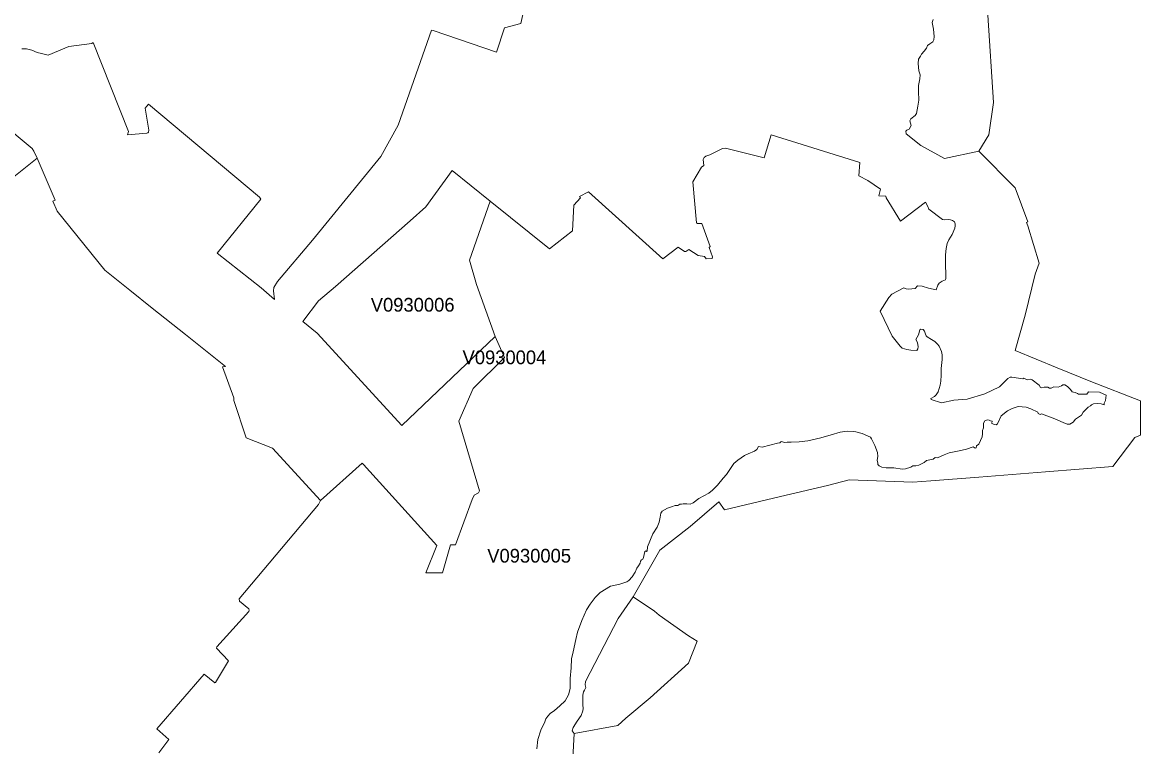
# Model space of a CAD drawing. Extents: x 369010 to 735936, y 6377141 to 6616555.
# Drawn here: x 564368 to 572510, y 6490911 to 6496186 of the extents above; entities that cross this region are included whole.
import ezdxf
from ezdxf.enums import TextEntityAlignment as Align

# ---------------------------------------------------------------- set-up
doc = ezdxf.new("R2010")
doc.units = 0
doc.header["$LTSCALE"] = 40
doc.layers.add('3', color=7, linetype='Continuous', lineweight=13)
doc.layers.add('4', color=7, linetype='Continuous')

msp = doc.modelspace()

# ---------------------------------------------------------------- linework, layer by layer
at = {"layer": '3'}
for points in [[(564362.85, 6495993.22), (564399.09, 6495992.55), (564436.33, 6495984.44), (564475.89, 6495966.9), (564507.67, 6495958.46), (564555, 6495948.03), (564706.27, 6496010.76), (564874.26, 6496032.44), (564884.52, 6496039.06), (565140.88, 6495390.45), (565132.44, 6495367.61), (565274.61, 6495379.36), (565280.4, 6495380.68), (565287.02, 6495385.82), (565288.35, 6495400.21), (565262.53, 6495562.08), (565285.2, 6495589.22), (566094.02, 6494913.3), (566104.45, 6494897.58), (565786.85, 6494506.16), (566107.76, 6494253.44), (566204.58, 6494168.7), (566196.8, 6494230.93), (566198.62, 6494254.76), (566226.26, 6494299.61), (566480.8, 6494599.34), (566978.64, 6495210.38), (567104.59, 6495436.96), (567347.71, 6496129.42), (567358.8, 6496126.94), (567820.56, 6495970.04), (567877.82, 6496145.64), (567996.32, 6496177.26), (568010.89, 6496243.13)], [(568010.89, 6496243.13), (567996.32, 6496177.26), (567877.82, 6496145.64), (567820.56, 6495970.04), (567358.8, 6496126.94), (567347.71, 6496129.42), (567104.59, 6495436.96), (566978.64, 6495210.38), (566480.8, 6494599.34), (566226.26, 6494299.61), (566198.62, 6494254.76), (566196.8, 6494230.93), (566204.58, 6494168.7), (566107.76, 6494253.44), (565786.85, 6494506.16), (566104.45, 6494897.58), (566094.02, 6494913.3), (565285.2, 6495589.22), (565262.53, 6495562.08), (565288.35, 6495400.21), (565287.02, 6495385.82), (565280.4, 6495380.68), (565274.61, 6495379.36), (565132.44, 6495367.61), (565140.88, 6495390.45), (564884.52, 6496039.06), (564874.26, 6496032.44), (564706.27, 6496010.76)], [(571397.93, 6496239.15), (571440.13, 6495601.47), (571406.04, 6495366.12), (571332.55, 6495247.45), (571595.7, 6494982.15), (571688.22, 6494732.74), (571680.28, 6494729.1), (571689.05, 6494704.27), (571770.64, 6494431.68), (571742.67, 6494351.75), (571670.18, 6494053.51), (571597.36, 6493795.82), (571903.38, 6493670.04), (572147.66, 6493570.07), (572510.28, 6493429.23), (572510.45, 6493179.48), (572467.25, 6493162.43), (572308.37, 6492952.24), (571818.47, 6492913.68), (571331.73, 6492874.29), (570982.02, 6492846.16), (570852.43, 6492838.21), (570389.18, 6492853.44), (570230.13, 6492813.55), (569888.37, 6492733.94), (569481.39, 6492635.97), (569438.36, 6492694.55), (569230.98, 6492514.65), (569010.7, 6492343.36), (568814.24, 6492002.91), (568971.31, 6491896.83), (569005.57, 6491867.7), (569217.25, 6491718.91), (569281.3, 6491679.02), (569217.41, 6491518.81), (568940.19, 6491266.92), (568761.12, 6491117.96), (568704.18, 6491066), (568385.92, 6491007.9), (568363.74, 6490600.93)], [(568363.74, 6490600.93), (568385.92, 6491007.9), (568385.92, 6491007.9), (568371.36, 6491025.28), (568379.13, 6491051.43), (568407.27, 6491095.95), (568436.56, 6491137.82), (568448.98, 6491171.09), (568450.96, 6491188.14), (568448.98, 6491216.94), (568448.32, 6491285.45), (568453.61, 6491309.62), (568462.05, 6491321.37), (568471.32, 6491341.73), (568466.69, 6491361.92), (568468.67, 6491384.76), (568706.83, 6491843.7), (568814.91, 6492002.58), (568814.24, 6492002.91), (569010.7, 6492343.36), (569230.98, 6492514.65), (569438.36, 6492694.55), (569481.39, 6492635.97), (569888.37, 6492733.94), (570230.13, 6492813.55), (570389.18, 6492853.44), (570852.43, 6492838.21), (570982.02, 6492846.16), (571331.73, 6492874.29), (571818.47, 6492913.68), (572308.37, 6492952.24), (572467.25, 6493162.43), (572510.45, 6493179.48), (572510.28, 6493429.23), (572147.66, 6493570.07), (571903.38, 6493670.04), (571597.36, 6493795.82), (571670.18, 6494053.51), (571742.67, 6494351.75), (571770.64, 6494431.68), (571689.05, 6494704.27), (571680.28, 6494729.1), (571688.22, 6494732.74), (571595.7, 6494982.15), (571332.55, 6495247.45), (571083.14, 6495193.67), (570910.85, 6495288.33), (570802.78, 6495373.9), (570800.79, 6495394.42), (570809.23, 6495400.88), (570825.61, 6495408.16), (570838.86, 6495435.14), (570829.59, 6495468.73), (570836.21, 6495483.3), (570867.82, 6495506.96), (570878.25, 6495522.69), (570887.51, 6495576.81), (570894.46, 6495620.33), (570891.82, 6495683.56), (570893.8, 6495726.42), (570902.24, 6495774.58), (570904.23, 6495804.21), (570896.62, 6495834.17), (570890.66, 6495885.47), (570893.31, 6495917.08), (570908.37, 6495938.76), (570914.32, 6495955.31), (570934.19, 6495975.67), (570950.57, 6495997.52), (570959.18, 6496017.21), (570974.9, 6496030.45), (570996.58, 6496043.53), (571005.02, 6496057.93), (571007.01, 6496083.58), (571003.04, 6496137.04), (570991.95, 6496185.7), (570999.89, 6496206.22)], [(570999.89, 6496206.22), (570991.95, 6496185.7), (571003.04, 6496137.04), (571007.01, 6496083.58), (571005.02, 6496057.93), (570996.58, 6496043.53), (570974.9, 6496030.45), (570959.18, 6496017.21), (570950.57, 6495997.52), (570934.19, 6495975.67), (570914.32, 6495955.31), (570908.37, 6495938.76), (570893.31, 6495917.08), (570890.66, 6495885.47), (570896.62, 6495834.17), (570904.23, 6495804.21), (570902.24, 6495774.58), (570893.8, 6495726.42), (570891.82, 6495683.56), (570894.46, 6495620.33), (570887.51, 6495576.81), (570878.25, 6495522.69), (570867.82, 6495506.96), (570836.21, 6495483.3), (570829.59, 6495468.73), (570838.86, 6495435.14), (570825.61, 6495408.16), (570809.23, 6495400.88), (570800.79, 6495394.42), (570802.78, 6495373.9), (570910.85, 6495288.33), (571083.14, 6495193.67), (571332.55, 6495247.45), (571406.04, 6495366.12), (571440.13, 6495601.47), (571397.93, 6496239.15)], [(564706.27, 6496010.76), (564555, 6495948.03), (564507.67, 6495958.46), (564475.89, 6495966.9), (564436.33, 6495984.44), (564399.09, 6495992.55), (564362.85, 6495993.22)], [(563965.14, 6495659.72), (564439.64, 6495267.65), (564452.06, 6495248.78), (564474.9, 6495197.47), (564606.64, 6494891.79), (564589.76, 6494884.01), (564622.19, 6494811.85), (564968.1, 6494381.87), (565150.32, 6494236.89), (565312.01, 6494104.48), (565554.64, 6493913.66), (565845.93, 6493680.46), (565825.74, 6493677.15), (565908.33, 6493450.91), (565908.33, 6493431.21), (565997.86, 6493159.12), (566190.18, 6493084.65), (566538.56, 6492703.66), (566841.6, 6492975.91), (566852.03, 6492966.81), (567385.95, 6492377.28), (567306.83, 6492176.53), (567425.83, 6492176.53), (567486.24, 6492380.76), (567520.83, 6492382.08), (567643.8, 6492711.27), (567658.03, 6492742.55), (567688.16, 6492758.94), (567695.93, 6492775.32), (567544.83, 6493282.26), (567651.08, 6493520.25), (567877.99, 6493746.5), (567811.13, 6493897.44), (567129.75, 6493248.99), (566514.07, 6493922.43), (566409.14, 6494007.17), (566525.16, 6494156.95), (566646.97, 6494263.04), (567190.49, 6494740.02), (567305.18, 6494842.13), (567497.66, 6495106.94), (567773.06, 6494882.85), (568206.02, 6494537.77), (568372.51, 6494668.02), (568382.78, 6494853.89), (568430.77, 6494908.01), (568424.32, 6494917.77), (568490.02, 6494951.37), (569031.39, 6494462.8), (569141.94, 6494549.19), (569188.28, 6494517.08), (569198.88, 6494517.08), (569221.88, 6494532.81), (569287.75, 6494487.46), (569334.26, 6494480.01), (569348, 6494464.79), (569391.52, 6494466.77), (569392.85, 6494477.36), (569368.52, 6494547.21), (569375.14, 6494553.83), (569315.56, 6494722.14), (569282.62, 6494720.16), (569276.66, 6494726.78), (569249.52, 6495025.68), (569314.07, 6495131.1), (569331.11, 6495144.35), (569324.33, 6495187.54), (569332.27, 6495201.44), (569344.85, 6495211.87), (569372.49, 6495220.48), (569465.17, 6495266.65), (569486.85, 6495269.3), (569769.37, 6495198.96), (569819.85, 6495367.11), (570466.14, 6495165.36), (570459.52, 6495067.88), (570524.23, 6495034.28), (570615.76, 6494971.06), (570604.5, 6494921.74)], [(564244.18, 6495013.6), (564474.9, 6495197.47), (564452.06, 6495248.78), (564439.64, 6495267.65), (563965.14, 6495659.72)], [(571154.8, 6494732.24), (571141.56, 6494742.83), (571127.16, 6494748.13), (571108.63, 6494750.11), (571082.97, 6494748.79), (571067.25, 6494750.78), (570969.27, 6494826.08), (570960.67, 6494845.28), (570943.62, 6494877.55), (570762.72, 6494738.03), (570657.13, 6494909.16), (570655.15, 6494919.76), (570604.5, 6494921.74), (570615.76, 6494971.06), (570524.23, 6495034.28), (570459.52, 6495067.88), (570466.14, 6495165.36), (569819.85, 6495367.11), (569769.37, 6495198.96), (569486.85, 6495269.3), (569465.17, 6495266.65), (569372.49, 6495220.48), (569344.85, 6495211.87), (569332.27, 6495201.44), (569324.33, 6495187.54), (569331.11, 6495144.35), (569314.07, 6495131.1), (569249.52, 6495025.68), (569276.66, 6494726.78), (569282.62, 6494720.16), (569315.56, 6494722.14), (569375.14, 6494553.83), (569368.52, 6494547.21), (569392.85, 6494477.36), (569391.52, 6494466.77), (569348, 6494464.79), (569334.26, 6494480.01), (569287.75, 6494487.46), (569221.88, 6494532.81), (569198.88, 6494517.08), (569188.28, 6494517.08), (569141.94, 6494549.19), (569031.39, 6494462.8), (568490.02, 6494951.37), (568424.32, 6494917.77), (568430.77, 6494908.01), (568382.78, 6494853.89), (568372.51, 6494668.02), (568206.02, 6494537.77), (567773.06, 6494882.85)], [(564474.9, 6495197.47), (564244.18, 6495013.6)], [(566523.5, 6492674.86), (566538.56, 6492703.66), (566190.18, 6493084.65), (565997.86, 6493159.12), (565908.33, 6493431.21), (565908.33, 6493450.91), (565825.74, 6493677.15), (565845.93, 6493680.46), (565554.64, 6493913.66), (565312.01, 6494104.48), (565150.32, 6494236.89), (564968.1, 6494381.87), (564622.19, 6494811.85), (564589.76, 6494884.01), (564606.64, 6494891.79), (564474.9, 6495197.47)], [(570604.5, 6494921.74), (570655.15, 6494919.76), (570657.13, 6494909.16), (570762.72, 6494738.03), (570943.62, 6494877.55), (570960.67, 6494845.28), (570969.27, 6494826.08), (571067.25, 6494750.78), (571082.97, 6494748.79), (571108.63, 6494750.11), (571127.16, 6494748.13), (571141.56, 6494742.83), (571154.8, 6494732.24), (571158.77, 6494719), (571160.1, 6494703.28), (571156.79, 6494686.06), (571136.93, 6494641.38), (571114.92, 6494603.48), (571102.5, 6494575.18), (571093.23, 6494538.93), (571089.92, 6494494.08), (571089.92, 6494449.39), (571092.9, 6494320.3), (571088.93, 6494311.69), (571065.43, 6494301.27), (571044.58, 6494285.54), (571033.49, 6494271.31), (571021.74, 6494237.88), (570964.97, 6494249.46), (570919.95, 6494263.86), (570886.02, 6494266.35), (570868.31, 6494246.82), (570820.65, 6494244.17), (570803.44, 6494245.16), (570786.39, 6494252.94), (570698.18, 6494206.6), (570676.16, 6494183.26), (570614.1, 6494083.96), (570702.31, 6493901.24), (570760.41, 6493827.43), (570774.47, 6493812.2), (570808.57, 6493803.1), (570837.2, 6493799.79), (570879.73, 6493796.48), (570888.84, 6493807.57), (570890.82, 6493823.95), (570885.69, 6493854.08), (570874.6, 6493875.59), (570892.15, 6493910.84), (570903.73, 6493947.09), (570910.35, 6493952.22), (570927.23, 6493950.4), (570936.34, 6493937.99), (570944.28, 6493914.32), (570949.41, 6493902.57), (570956.03, 6493894.79), (570988.64, 6493876.42), (571012.8, 6493861.52), (571032.33, 6493842.49), (571043.91, 6493828.42), (571060.96, 6493789.2), (571066.09, 6493763.71), (571065.43, 6493730.44), (571058.31, 6493666.39), (571058.64, 6493616.25), (571054.84, 6493571.89), (571050.2, 6493543.09), (571035.14, 6493495.43), (571022.73, 6493474.58), (571008.33, 6493460.84), (570982.35, 6493445.78), (570986.15, 6493439.16), (571059.64, 6493416.15), (571150.33, 6493434.52), (571248.48, 6493442.8), (571375.92, 6493480.04), (571482.67, 6493530.85), (571542.74, 6493592.91), (571559.79, 6493601.52), (571572.87, 6493602.18), (571651.81, 6493589.77), (571660.91, 6493594.4), (571678.62, 6493583.97), (571685.08, 6493583.31), (571709.9, 6493587.12), (571721.65, 6493583.31), (571771.97, 6493544.09), (571780.41, 6493526.38), (571787.03, 6493524.39), (571808.05, 6493528.86), (571835.35, 6493528.86), (571847.77, 6493523.07), (571859.52, 6493523.07), (571877.89, 6493530.85), (571911.16, 6493530.18), (571922.24, 6493533.49), (571933.33, 6493538.79), (571944.42, 6493545.25), (571959.48, 6493546.57), (571977.85, 6493534.82)], [(567773.06, 6494882.85), (567623.94, 6494454.86), (567674.42, 6494278.1), (567811.13, 6493897.44), (567877.99, 6493746.5), (567651.08, 6493520.25), (567544.83, 6493282.26), (567695.93, 6492775.32), (567688.16, 6492758.94), (567658.03, 6492742.55), (567643.8, 6492711.27), (567520.83, 6492382.08), (567486.24, 6492380.76), (567425.83, 6492176.53), (567306.83, 6492176.53), (567385.95, 6492377.28), (566852.03, 6492966.81), (566841.6, 6492975.91), (566538.56, 6492703.66), (566523.5, 6492674.86), (565947.38, 6491988.18), (565949.37, 6491969.98), (566015.74, 6491916.02), (566019.71, 6491904.94), (566017.06, 6491896.49), (565783.2, 6491638.31), (565782.54, 6491627.22), (565869.43, 6491535.7), (565774.1, 6491377.31), (565768.97, 6491375.32), (565692.51, 6491439.37), (565347.1, 6491040.51), (565434.16, 6490963.38), (565362, 6490866.4)], [(572243.82, 6493413.17), (572254.25, 6493432.87), (572258.88, 6493471.43), (572209.89, 6493493.61), (572131.94, 6493496.26), (572119.53, 6493478.55), (572058.12, 6493477.22), (572050.18, 6493482.52), (572034.62, 6493490.3), (572022.21, 6493492.95), (572012.28, 6493496.26), (572000.53, 6493511.81), (571977.85, 6493534.82), (571959.48, 6493546.57), (571944.42, 6493545.25), (571933.33, 6493538.79), (571922.24, 6493533.49), (571911.16, 6493530.18), (571877.89, 6493530.85), (571859.52, 6493523.07), (571847.77, 6493523.07), (571835.35, 6493528.86), (571808.05, 6493528.86), (571787.03, 6493524.39), (571780.41, 6493526.38), (571771.97, 6493544.09), (571721.65, 6493583.31), (571709.9, 6493587.12), (571685.08, 6493583.31), (571678.62, 6493583.97), (571660.91, 6493594.4), (571651.81, 6493589.77), (571572.87, 6493602.18), (571559.79, 6493601.52), (571542.74, 6493592.91), (571482.67, 6493530.85), (571375.92, 6493480.04), (571248.48, 6493442.8), (571150.33, 6493434.52), (571059.64, 6493416.15), (570986.15, 6493439.16), (570982.35, 6493445.78), (571008.33, 6493460.84), (571022.73, 6493474.58), (571035.14, 6493495.43), (571050.2, 6493543.09), (571054.84, 6493571.89), (571058.64, 6493616.25), (571058.31, 6493666.39), (571065.43, 6493730.44), (571066.09, 6493763.71), (571060.96, 6493789.2), (571043.91, 6493828.42), (571032.33, 6493842.49), (571012.8, 6493861.52), (570988.64, 6493876.42), (570956.03, 6493894.79), (570949.41, 6493902.57), (570944.28, 6493914.32), (570936.34, 6493937.99), (570927.23, 6493950.4), (570910.35, 6493952.22), (570903.73, 6493947.09), (570892.15, 6493910.84), (570874.6, 6493875.59), (570885.69, 6493854.08), (570890.82, 6493823.95), (570888.84, 6493807.57), (570879.73, 6493796.48), (570837.2, 6493799.79), (570808.57, 6493803.1), (570774.47, 6493812.2), (570760.41, 6493827.43), (570702.31, 6493901.24), (570614.1, 6494083.96), (570676.16, 6494183.26), (570698.18, 6494206.6), (570786.39, 6494252.94), (570803.44, 6494245.16), (570820.65, 6494244.17), (570868.31, 6494246.82), (570886.02, 6494266.35), (570919.95, 6494263.86), (570964.97, 6494249.46), (571021.74, 6494237.88), (571033.49, 6494271.31), (571044.58, 6494285.54), (571065.43, 6494301.27), (571088.93, 6494311.69), (571092.9, 6494320.3), (571089.92, 6494449.39), (571089.92, 6494494.08), (571093.23, 6494538.93), (571102.5, 6494575.18), (571114.92, 6494603.48), (571136.93, 6494641.38), (571156.79, 6494686.06), (571160.1, 6494703.28), (571158.77, 6494719), (571154.8, 6494732.24)], [(571977.85, 6493534.82), (572000.53, 6493511.81), (572012.28, 6493496.26), (572022.21, 6493492.95), (572034.62, 6493490.3), (572050.18, 6493482.52), (572058.12, 6493477.22), (572119.53, 6493478.55), (572131.94, 6493496.26), (572209.89, 6493493.61), (572258.88, 6493471.43), (572254.25, 6493432.87), (572243.82, 6493413.17), (572245.14, 6493401.42), (572223.63, 6493407.38), (572195.49, 6493410.53), (572167.36, 6493406.72), (572153.78, 6493400.76), (572144.52, 6493392.32), (572128.3, 6493384.54), (572092.71, 6493347.96), (572080.3, 6493326.28), (572037.1, 6493295.67), (572019.56, 6493274.65), (571994.74, 6493259.75), (571975.04, 6493260.41), (571946.41, 6493270.84), (571884.51, 6493298.64), (571789.68, 6493335.88), (571779.25, 6493330.59), (571763.69, 6493337.7), (571761.71, 6493346.97), (571711.39, 6493371.8), (571677.96, 6493384.38), (571618.54, 6493389.51), (571574.85, 6493373.78), (571541.59, 6493357.56), (571494.58, 6493320.33), (571467.27, 6493262.56), (571458.67, 6493256.11), (571439.8, 6493258.76), (571423.42, 6493267.86), (571430.04, 6493276.96), (571429.37, 6493282.26), (571417.62, 6493283.58), (571406.53, 6493289.38), (571394.78, 6493291.36), (571375.75, 6493283.58), (571365.99, 6493266.54), (571367.31, 6493233.27), (571358.87, 6493212.91), (571360.19, 6493189.41), (571356.22, 6493168.56), (571331.23, 6493114.11), (571314.84, 6493103.02), (571312.86, 6493088.62), (571306.4, 6493085.97), (571292.01, 6493093.92), (571243.02, 6493077.53), (571188.9, 6493064.46), (571140.4, 6493055.19), (571115.58, 6493051.22), (571079.66, 6493036.16), (571031.34, 6493013.98), (571013.13, 6493015.96), (570998.73, 6493005.54), (570950.4, 6492995.11), (570933.36, 6492980.55), (570895.46, 6492960.19), (570872.62, 6492955.55), (570852.92, 6492955.55), (570836.04, 6492946.45), (570798.8, 6492934.04), (570773.32, 6492931.39), (570714.07, 6492940.99), (570657.96, 6492942.31), (570625.85, 6492947.61), (570605.66, 6492956.71), (570596.56, 6492967.14), (570597.22, 6492975.75), (570592.59, 6492997.92), (570596.56, 6493024.74), (570594.57, 6493052.71), (570574.21, 6493105.34), (570551.37, 6493152.5), (570542.77, 6493164.92), (570483.35, 6493192.89), (570437.67, 6493204.64), (570416.16, 6493206.62), (570372.96, 6493207.78), (570321.99, 6493201.33), (570256.12, 6493180.97), (570182.3, 6493160.12), (570086.97, 6493138.6), (570022.92, 6493130.82), (569965.49, 6493128.84), (569936.03, 6493128.84), (569914.52, 6493126.85), (569898.79, 6493132.81), (569889.69, 6493130.16)], [(569470.3, 6492865.35), (569495.79, 6492893.49), (569548.59, 6492973.93), (569577.88, 6492998.59), (569624.88, 6493030.69), (569652.36, 6493043.77), (569699.36, 6493063.3), (569714.92, 6493075.71), (569727.99, 6493096.73), (569754.14, 6493093.42), (569866.85, 6493121.72), (569883.24, 6493124.2), (569889.69, 6493130.16), (569898.79, 6493132.81), (569914.52, 6493126.85), (569936.03, 6493128.84), (569965.49, 6493128.84), (570022.92, 6493130.82), (570086.97, 6493138.6), (570182.3, 6493160.12), (570256.12, 6493180.97), (570321.99, 6493201.33), (570372.96, 6493207.78), (570416.16, 6493206.62), (570437.67, 6493204.64), (570483.35, 6493192.89), (570542.77, 6493164.92), (570551.37, 6493152.5), (570574.21, 6493105.34), (570594.57, 6493052.71), (570596.56, 6493024.74), (570592.59, 6492997.92), (570597.22, 6492975.75), (570596.56, 6492967.14), (570605.66, 6492956.71), (570625.85, 6492947.61), (570657.96, 6492942.31), (570714.07, 6492940.99), (570773.32, 6492931.39), (570798.8, 6492934.04), (570836.04, 6492946.45), (570852.92, 6492955.55), (570872.62, 6492955.55), (570895.46, 6492960.19), (570933.36, 6492980.55), (570950.4, 6492995.11), (570998.73, 6493005.54), (571013.13, 6493015.96), (571031.34, 6493013.98), (571079.66, 6493036.16), (571115.58, 6493051.22), (571140.4, 6493055.19), (571188.9, 6493064.46), (571243.02, 6493077.53), (571292.01, 6493093.92), (571306.4, 6493085.97), (571312.86, 6493088.62), (571314.84, 6493103.02), (571331.23, 6493114.11), (571356.22, 6493168.56), (571360.19, 6493189.41), (571358.87, 6493212.91), (571367.31, 6493233.27), (571365.99, 6493266.54), (571375.75, 6493283.58), (571394.78, 6493291.36), (571406.53, 6493289.38), (571417.62, 6493283.58), (571429.37, 6493282.26), (571430.04, 6493276.96), (571423.42, 6493267.86), (571439.8, 6493258.76), (571458.67, 6493256.11), (571467.27, 6493262.56), (571494.58, 6493320.33), (571541.59, 6493357.56), (571574.85, 6493373.78), (571618.54, 6493389.51), (571677.96, 6493384.38), (571711.39, 6493371.8), (571761.71, 6493346.97), (571763.69, 6493337.7), (571779.25, 6493330.59), (571789.68, 6493335.88), (571884.51, 6493298.64), (571946.41, 6493270.84), (571975.04, 6493260.41), (571994.74, 6493259.75), (572019.56, 6493274.65), (572037.1, 6493295.67), (572080.3, 6493326.28), (572092.71, 6493347.96), (572128.3, 6493384.54), (572144.52, 6493392.32), (572153.78, 6493400.76), (572167.36, 6493406.72), (572195.49, 6493410.53), (572223.63, 6493407.38), (572245.14, 6493401.42), (572243.82, 6493413.17)], [(569889.69, 6493130.16), (569883.24, 6493124.2), (569866.85, 6493121.72), (569754.14, 6493093.42), (569727.99, 6493096.73), (569714.92, 6493075.71), (569699.36, 6493063.3), (569652.36, 6493043.77), (569624.88, 6493030.69), (569577.88, 6492998.59), (569548.59, 6492973.93), (569495.79, 6492893.49), (569470.3, 6492865.35), (569429.75, 6492816.37), (569393.18, 6492779.62), (569367.03, 6492758.11), (569293.21, 6492718.88), (569252.66, 6492686.28), (569230.49, 6492676.68), (569206.99, 6492678.5), (569178.85, 6492679.16), (569167.1, 6492676.68), (569155.35, 6492678), (569139.63, 6492668.07), (569122.08, 6492667.41), (569095.27, 6492656.99), (569065.31, 6492647.88), (569025.76, 6492626.53), (569015.99, 6492610.81), (569012.68, 6492582.18), (569003.58, 6492546.76), (568989.18, 6492510.85), (568958.73, 6492460.04), (568920.83, 6492367.35), (568917.68, 6492333.92), (568912.39, 6492331.27), (568906.43, 6492336.57), (568901.3, 6492331.27), (568890.87, 6492287.58), (568886.9, 6492276.66), (568875.15, 6492272.69), (568869.36, 6492262.92), (568865.39, 6492246.54), (568853.63, 6492227.67), (568841.22, 6492211.28), (568828.81, 6492182.49), (568807.29, 6492147.9), (568783.79, 6492121.75), (568768.73, 6492110.66), (568717.76, 6492094.27), (568650.56, 6492079.54), (568576.08, 6492033.86), (568538.18, 6491996.62), (568502.93, 6491948.79), (568474.47, 6491907.42), (568441.2, 6491828.97), (568410.42, 6491746.05), (568396.68, 6491691.1), (568377.98, 6491601.07), (568366.23, 6491551.42), (568364.9, 6491486.04), (568356.96, 6491408.26), (568356.96, 6491333.62), (568345.21, 6491288.6), (568319.88, 6491245.4), (568281.98, 6491207.5), (568243.42, 6491175.39), (568211.48, 6491152.55), (568193.77, 6491134.35), (568180.2, 6491113.33), (568172.25, 6491091.81), (568143.29, 6491031.24), (568121.78, 6490962.56), (568113.34, 6490895.36)], [(568113.34, 6490895.36), (568121.78, 6490962.56), (568143.29, 6491031.24), (568172.25, 6491091.81), (568180.2, 6491113.33), (568193.77, 6491134.35), (568211.48, 6491152.55), (568243.42, 6491175.39), (568281.98, 6491207.5), (568319.88, 6491245.4), (568345.21, 6491288.6), (568356.96, 6491333.62), (568356.96, 6491408.26), (568364.9, 6491486.04), (568366.23, 6491551.42), (568377.98, 6491601.07), (568396.68, 6491691.1), (568410.42, 6491746.05), (568441.2, 6491828.97), (568474.47, 6491907.42), (568502.93, 6491948.79), (568538.18, 6491996.62), (568576.08, 6492033.86), (568650.56, 6492079.54), (568717.76, 6492094.27), (568768.73, 6492110.66), (568783.79, 6492121.75), (568807.29, 6492147.9), (568828.81, 6492182.49), (568841.22, 6492211.28), (568853.63, 6492227.67), (568865.39, 6492246.54), (568869.36, 6492262.92), (568875.15, 6492272.69), (568886.9, 6492276.66), (568890.87, 6492287.58), (568901.3, 6492331.27), (568906.43, 6492336.57), (568912.39, 6492331.27), (568917.68, 6492333.92), (568920.83, 6492367.35), (568958.73, 6492460.04), (568989.18, 6492510.85), (569003.58, 6492546.76), (569012.68, 6492582.18), (569015.99, 6492610.81), (569025.76, 6492626.53), (569065.31, 6492647.88), (569095.27, 6492656.99), (569122.08, 6492667.41), (569139.63, 6492668.07), (569155.35, 6492678), (569167.1, 6492676.68), (569178.85, 6492679.16), (569206.99, 6492678.5), (569230.49, 6492676.68), (569252.66, 6492686.28), (569293.21, 6492718.88), (569367.03, 6492758.11), (569393.18, 6492779.62), (569429.75, 6492816.37), (569470.3, 6492865.35)], [(565362, 6490866.4), (565434.16, 6490963.38), (565347.1, 6491040.51), (565692.51, 6491439.37), (565768.97, 6491375.32), (565774.1, 6491377.31), (565869.43, 6491535.7), (565782.54, 6491627.22), (565783.2, 6491638.31), (566017.06, 6491896.49), (566019.71, 6491904.94), (566015.74, 6491916.02), (565949.37, 6491969.98), (565947.38, 6491988.18), (566523.5, 6492674.86)]]:
    msp.add_lwpolyline(points, dxfattribs=at)
for points in [[(567811.13, 6493897.44), (567674.42, 6494278.1), (567623.94, 6494454.86), (567773.06, 6494882.85), (567497.66, 6495106.94), (567305.18, 6494842.13), (567190.49, 6494740.02), (566646.97, 6494263.04), (566525.16, 6494156.95), (566409.14, 6494007.17), (566514.07, 6493922.43), (567129.75, 6493248.99)], [(568814.91, 6492002.58), (568706.83, 6491843.7), (568468.67, 6491384.76), (568466.69, 6491361.92), (568471.32, 6491341.73), (568462.05, 6491321.37), (568453.61, 6491309.62), (568448.32, 6491285.45), (568448.98, 6491216.94), (568450.96, 6491188.14), (568448.98, 6491171.09), (568436.56, 6491137.82), (568407.27, 6491095.95), (568379.13, 6491051.43), (568371.36, 6491025.28), (568385.92, 6491007.9), (568385.92, 6491007.9), (568704.18, 6491066), (568761.12, 6491117.96), (568940.19, 6491266.92), (569217.41, 6491518.81), (569281.3, 6491679.02), (569217.25, 6491718.91), (569005.57, 6491867.7), (568971.31, 6491896.83)]]:
    msp.add_lwpolyline(points, close=True, dxfattribs=at)

# ---------------------------------------------------------------- texts
at = {"layer": '4'}
for s, p in [('V0930006', (567209.72, 6494079.28)), ('V0930004', (567877.99, 6493696.5)), ('V0930005', (568057.89, 6492251.63))]:
    msp.add_text(s, height=100, dxfattribs=at).set_placement(p, align=Align.CENTER)

doc.saveas('drawing.dxf')
